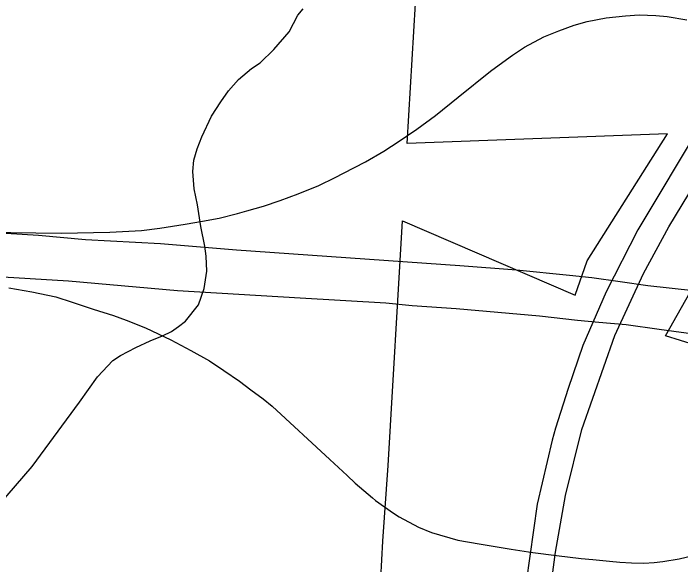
# Model space of a CAD drawing. Extents: x 2001466 to 2224147, y 644118 to 847247.
# Drawn here: x 2045845 to 2047615, y 704619 to 706082 of the extents above; entities that cross this region are included whole.
import ezdxf

# ---------------------------------------------------------------- set-up
doc = ezdxf.new("R2010")
doc.units = 0
for name, color, linetype in [('Exist Boundary Political City Limit New', 7, 'Continuous'), ('Exist Boundary Political City Limit New Hole', 7, 'Continuous'), ('Exist Road Non-System Type 51', 7, 'Continuous'), ('Exist Road Primary NC Divided Attributed', 7, 'Continuous'), ('Map Preparation Boundary City Limit Buffer Line', 7, 'Continuous'), ('Prop Road Primary Interstate Projected', 7, 'Continuous')]:
    doc.layers.add(name, color=color, linetype=linetype)

msp = doc.modelspace()

# ---------------------------------------------------------------- linework, layer by layer
at = {"layer": 'Exist Boundary Political City Limit New'}
msp.add_lwpolyline([(2046814.2, 704483.5), (2046825, 704681.8), (2046838.8, 704882.3), (2046877.4, 705531.4), (2047334.9, 705334.6), (2047367.2, 705425.6), (2047580.2, 705762.4), (2046889.6, 705737.1), (2046924.8, 706332.4)], dxfattribs=at)
at = {"layer": 'Exist Boundary Political City Limit New Hole'}
msp.add_lwpolyline([(2047654.5, 705202), (2047574.4, 705226.8), (2047660, 705377.2)], dxfattribs=at)
at = {"layer": 'Exist Road Non-System Type 51'}
msp.add_lwpolyline([(2045805.4, 704777.2), (2045895.4, 704879.4), (2046021, 705050.8), (2046068.3, 705117.9), (2046109.2, 705161.1), (2046129.5, 705174.6), (2046169.9, 705195.8), (2046208.3, 705213), (2046240.5, 705226.4), (2046264.8, 705237.9), (2046283.1, 705251.5), (2046301.3, 705265.1), (2046336.2, 705308.4), (2046351.1, 705352.1), (2046358, 705398), (2046356.9, 705438), (2046353.4, 705464.1), (2046342.5, 705516.3), (2046333.7, 705574.5), (2046324.5, 705616.7), (2046321.5, 705662.7), (2046324.1, 705692.7), (2046332.7, 705722.5), (2046345.3, 705754.3), (2046370.5, 705809.7), (2046395.2, 705847.2), (2046415.8, 705876.8), (2046442.4, 705906.3), (2046477, 705935.6), (2046499.3, 705951.1), (2046536.1, 705986.4), (2046577, 706033.5), (2046599.9, 706077.1), (2046613.5, 706094)], dxfattribs=at)
at = {"layer": 'Exist Road Primary NC Divided Attributed'}
for points in [[(2048890.4, 707771.3), (2048823.6, 707656), (2048777.4, 707578.6), (2048572.7, 707247.5), (2048383.6, 706942.9), (2048176, 706607.1), (2047772.4, 705955.1), (2047669.7, 705787.8), (2047501.3, 705507.4), (2047417.1, 705343.6), (2047355.4, 705200.5), (2047316.2, 705086.3), (2047283.1, 704981), (2047273.9, 704949.9), (2047234.4, 704779.4), (2047204.9, 704572.8), (2047194, 704456.3), (2047194.5, 704352), (2047188.2, 704219.7), (2047197, 704093.9)], [(2047267.1, 704114.4), (2047256.3, 704218.6), (2047258.6, 704427.4), (2047268.4, 704539.4), (2047283.4, 704652.4), (2047309.3, 704802.4), (2047353.1, 704977.8), (2047440.2, 705227.1), (2047516.3, 705392.1), (2047583.2, 705515.5), (2047710.1, 705724.4), (2047905, 706040.5), (2048196.8, 706512.5), (2048472.4, 706953.2), (2048643.8, 707231.6), (2048834.5, 707547.5), (2048904.8, 707657.5), (2048954.3, 707738)]]:
    msp.add_lwpolyline(points, dxfattribs=at)
at = {"layer": 'Map Preparation Boundary City Limit Buffer Line'}
for points in [[(2046814.2, 704483.5), (2046825, 704681.8), (2046838.8, 704882.3), (2046877.4, 705531.4), (2047334.9, 705334.6), (2047367.2, 705425.6), (2047580.2, 705762.4), (2046889.6, 705737.1), (2046924.8, 706332.4)], [(2047654.5, 705202), (2047574.4, 705226.8), (2047660, 705377.2)]]:
    msp.add_lwpolyline(points, dxfattribs=at)
at = {"layer": 'Prop Road Primary Interstate Projected'}
for p, q in [((2047528.1, 705359.2), (2047454.3, 705369.6)), ((2047398.2, 705262.9), (2047470.1, 705256.5)), ((2047223, 704651.3), (2047285.3, 704643.3))]:
    msp.add_line(p, q, dxfattribs=at)
for points in [[(2045770.8, 705501.3), (2045972.2, 705498.8), (2046100.6, 705501.3), (2046184.9, 705506.3), (2046233.5, 705512.4), (2046301.1, 705522.5), (2046346.5, 705530.4), (2046391.1, 705539), (2046440, 705551.2), (2046464.5, 705558.4), (2046508.4, 705570.9), (2046553.1, 705585.8), (2046600.9, 705603.1), (2046655.1, 705625.8), (2046699, 705646.2), (2046720.9, 705657.9), (2046779, 705687.8), (2046827.5, 705716.3), (2046868.4, 705742.9), (2046914.9, 705775.2), (2046964.4, 705811.3), (2047024.8, 705859.8), (2047110.2, 705928.4), (2047152.9, 705960.1), (2047169.1, 705971.1), (2047200.9, 705992.8), (2047252.2, 706019.6), (2047291.6, 706036.2), (2047332.7, 706051.2), (2047366.6, 706060.6), (2047417.5, 706070.3), (2047468.9, 706075.7), (2047505, 706078.4), (2047549.2, 706076.6), (2047579, 706073.9), (2047631.5, 706065.2)], [(2047454.3, 705369.6), (2047379.5, 705379.9), (2047320.3, 705386.7), (2047179.4, 705401), (2047029.7, 705412), (2046437.2, 705453.9), (2046235.3, 705470.4), (2046036.2, 705481.5), (2045911.8, 705492.6), (2045204, 705535.9), (2045016.1, 705554.1), (2044935.8, 705559.6), (2044636.8, 705584.8), (2044282.3, 705608.4), (2044147.6, 705617.8), (2043569.4, 705654.6), (2043383.3, 705668.1), (2043097, 705686.4)], [(2045656.1, 705392.9), (2045991.7, 705372.3), (2046280.8, 705346.5), (2046606.1, 705327.1), (2046833.3, 705313.8), (2046903.2, 705306.9), (2047020, 705298.8), (2047240.7, 705279.3), (2047341.2, 705268), (2047398.2, 705262.9)], [(2045833.4, 705353.4), (2045894.1, 705343.3), (2045957.8, 705330.3), (2046001.1, 705315.7), (2046056.8, 705297.4), (2046110.9, 705280), (2046144, 705267.8), (2046195.6, 705247.4), (2046263.2, 705216.2), (2046316, 705187.2), (2046365, 705159.7), (2046403.6, 705134.2), (2046444.5, 705106), (2046474.7, 705083.5), (2046507.8, 705058.9), (2046531.8, 705039.9), (2046684.5, 704898.1), (2046730.8, 704855.6), (2046751.4, 704835), (2046797.4, 704796.4), (2046805.8, 704789.7), (2046853.5, 704755.5), (2046868.6, 704745.8), (2046919.3, 704718.7), (2046954.2, 704704.4), (2047024.2, 704684.2), (2047080.5, 704674), (2047165, 704659.9), (2047223, 704651.3)], [(2047723.9, 705336.1), (2047648.6, 705345.8), (2047528.1, 705359.2)], [(2047470.1, 705256.5), (2047558.4, 705244.1), (2047668.6, 705229.3), (2047771, 705217.5), (2047881.2, 705203), (2048019.3, 705182.9), (2048186.9, 705152.2), (2048356.9, 705116.8), (2048571.8, 705074.3), (2048866.3, 705010.8), (2049003, 704983.1), (2049140.3, 704955.3), (2049209.8, 704938.5)], [(2047285.3, 704643.3), (2047350.7, 704635.1), (2047382.3, 704632.4), (2047426.1, 704628.8), (2047453.7, 704625.5), (2047484.2, 704623.8), (2047516.9, 704623.2), (2047544.6, 704624.9), (2047567.3, 704627.7), (2047610.6, 704634.5), (2047663.5, 704646.9)]]:
    msp.add_lwpolyline(points, dxfattribs=at)

doc.saveas('drawing.dxf')
